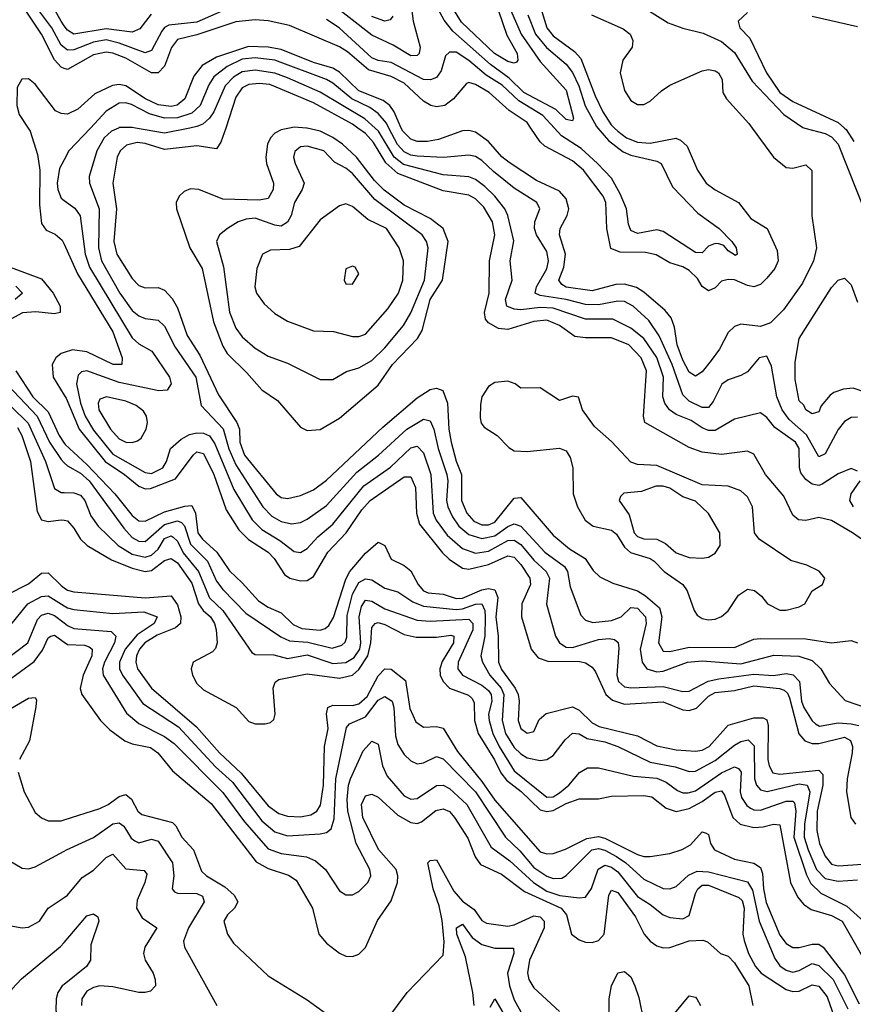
# Model space of a CAD drawing. Header units: inches. Extents: x 884549 to 1028252, y 526810 to 653624.
# Tile 510 of 656: x 949862 to 952437, y 597293 to 600335. Entities that reach past the tile are written whole.
import ezdxf

# ---------------------------------------------------------------- set-up
doc = ezdxf.new("R2010")
doc.units = ezdxf.units.IN
doc.header["$MEASUREMENT"] = 0
for name, color, linetype in [('A9549', 7, 'Continuous'), ('A9559', 7, 'Continuous'), ('A9640', 7, 'Continuous'), ('A9650', 7, 'Continuous')]:
    doc.layers.add(name, color=color, linetype=linetype)

msp = doc.modelspace()

# ---------------------------------------------------------------- linework, layer by layer
at = {"layer": 'A9549', "color": 5}
for points, elevation in [([(949888.6, 600000), (949895.2, 599990), (949917.9, 599917.9), (949925.1, 599870), (949923.1, 599763.1), (949930, 599705.2), (949944.5, 599684.5), (949971.9, 599671.9), (949994, 599654), (950000, 599640.8)], 2520), ([(950000, 599902.2), (949985.5, 599874.5), (949978.2, 599830), (949979.9, 599810), (949990, 599783.7), (950000, 599776.3)], 2540), ([(949816.4, 599576.4), (949930, 599534.2), (949965.9, 599490), (949987.5, 599450), (949987.4, 599430), (949970, 599425.6), (949912.3, 599432.3), (949871.2, 599428.8), (949835.3, 599410)], 2480), ([(949850, 599511.6), (949871.6, 599490), (949848.8, 599470)], 2460), ([(950000, 599306.8), (949990, 599303.7), (949974, 599290), (949963.1, 599270), (949965.4, 599230), (950000, 599175.3)], 2520), ([(949850.3, 599250), (949903.4, 599170), (949950, 599122.9), (949984.2, 599050), (950000, 599027)], 2480), ([(949825.3, 599205.3), (949916.6, 599110), (949954.5, 599030), (949990, 598976.3), (950000, 598966.3)], 2460), ([(949784.1, 599190), (949888.5, 599088.5), (949941.9, 598970), (949970, 598886.6), (949990, 598874.4), (950000, 598874.1)], 2440), ([(949855.4, 599075.4), (949868.8, 599050), (949896.3, 598970), (949916, 598816), (949929.6, 598789.6), (949950, 598784.2), (949990, 598790.1), (950000, 598788.7)], 2420), ([(949822.3, 598557.7), (949890, 598592.4), (949930, 598624.7), (949950, 598626.3), (949990, 598587.3), (950000, 598580.1)], 2380), ([(949834.8, 598465.2), (949887.6, 598530), (949930, 598553.1), (949950, 598554.8), (950000, 598524.4)], 2360), ([(949780.6, 598330), (949887.5, 598410), (949917.7, 598482.3), (949930, 598495.8), (949950, 598501.7), (949970, 598494.7), (950000, 598471.6)], 2340), ([(949822.6, 598290), (949907.3, 598352.7), (949933.2, 598386.8), (949950, 598425.3), (949958.7, 598430), (949970, 598434), (950000, 598412.4)], 2320), ([(949810, 598192.9), (949890, 598238.9), (949910, 598241.2), (949913.9, 598233.9), (949912.4, 598212.4), (949892.4, 598107.6), (949861.4, 598050)], 2280), ([(949857.7, 598010), (949875.8, 597950), (949910, 597886.3), (949930, 597868.9), (949950, 597860.2), (949990, 597860.5), (950000, 597863.6)], 2280), ([(949830, 597737.3), (949870, 597713.6), (949890, 597712.3), (949910, 597717.7), (950000, 597766.5)], 2260), ([(949830, 597537.1), (949870, 597529.2), (949890, 597531.9), (949923.1, 597550), (949950.8, 597590), (950000, 597623.3)], 2240), ([(949812.5, 597250), (949820.5, 597299.5), (949839.1, 597340.9), (949868.5, 597371.5), (949988.6, 597471.4), (950000, 597484.7)], 2220), ([(950000, 597354.9), (949993.9, 597350), (949980.2, 597330), (949974.6, 597310), (949974.5, 597274.5), (949981.7, 597250), (950000, 597220.6)], 2220)]:
    msp.add_lwpolyline(points, dxfattribs=dict(at, elevation=elevation))
at = {"layer": 'A9559', "color": 5}
for points, elevation in [([(950080.6, 600000), (950014.5, 599930), (950000, 599902.2)], 2540), ([(950167.4, 600000), (950145.7, 599990), (950123, 599970), (950101.1, 599930), (950077.4, 599850), (950078.5, 599830), (950107.8, 599750), (950105.5, 599630), (950115.3, 599590), (950172.2, 599490), (950210, 599436.7), (950230, 599419.6), (950250, 599411.9), (950290, 599406.2), (950310, 599387.5), (950342.9, 599322.9), (950406.4, 599230), (950423.3, 599143.3), (950491, 599071), (950508.8, 599008.8), (950530, 598959.5), (950613.6, 598830), (950640.9, 598800.9), (950670, 598784.3), (950702.3, 598777.7), (950730, 598782), (950750, 598792.1), (950810, 598834.1), (950903.2, 598936.8), (950970.9, 598989.1), (951058, 599070), (951110, 599100.5), (951130, 599095.8), (951141.5, 599070), (951155, 599010), (951181.3, 598930), (951184.6, 598910), (951180.6, 598850), (951184.6, 598830), (951198.8, 598798.8), (951218.7, 598770), (951250, 598744.1), (951290, 598732.1), (951330, 598740.7), (951370, 598768.8), (951390, 598777.3), (951410, 598770.1), (951484.7, 598690), (951545.4, 598645.4), (951554.6, 598630), (951562.8, 598582.8), (951595, 598495), (951610, 598480.2), (951632.2, 598472.2), (951690, 598478.7), (951720.2, 598490), (951750, 598518.5), (951770, 598517.2), (951795.1, 598490), (951797.1, 598470), (951778.4, 598390), (951784.5, 598350), (951799.6, 598330), (951830, 598320.5), (951850, 598322.7), (951925.1, 598350), (951970, 598354.2), (952090, 598345.5), (952191.8, 598371.8), (952269.1, 598369.1), (952310, 598355.6), (952336.9, 598330), (952363.8, 598283.8), (952411.6, 598231.6), (952490, 598205.1)], 2560), ([(950498.6, 600000), (950484.1, 599955.9), (950470, 599936.1), (950410, 599945.3), (950310, 599933.9), (950250, 599952.1), (950225.1, 599954.9), (950192.6, 599947.4), (950172.8, 599930), (950163.2, 599910), (950150.4, 599830), (950161.2, 599750), (950152.7, 599650), (950162.3, 599610), (950210, 599535.5), (950230, 599514), (950250, 599506.9), (950290, 599507.8), (950310, 599499.2), (950333.7, 599473.7), (950350, 599445), (950379.4, 599359.4), (950418.3, 599298.3), (950476.4, 599176.4), (950533.5, 599090), (950540.8, 599070), (950542.6, 599030), (950556.8, 598990), (950654.5, 598870), (950670, 598859), (950690, 598855.2), (950730, 598864.5), (950770, 598882.5), (950810, 598912), (950984.1, 599075.9), (951090, 599166.5), (951130, 599191.9), (951150, 599196.5), (951169.2, 599189.2), (951183.9, 599150), (951187.6, 599070), (951195.1, 599030), (951210, 598970.8), (951227.1, 598930), (951226.8, 598850), (951243.2, 598810), (951265.4, 598785.4), (951290, 598774), (951310, 598774), (951330, 598782.8), (951390, 598856.5), (951410, 598858.9), (951510, 598742.5), (951560, 598700), (951608.4, 598670), (951633.4, 598633.4), (951654.2, 598614.2), (951694.1, 598594.1), (951770.1, 598570), (951795.3, 598555.3), (951837.9, 598517.9), (951845.3, 598490), (951835.2, 598410), (951850, 598384.4), (951870, 598383.6), (951930, 598396.7), (952070, 598395.4), (952130, 598421.5), (952150, 598423.5), (952290, 598422.5), (952370, 598410.3), (952430, 598417), (952450, 598410.1)], 2580), ([(950388, 600000), (950310, 599984), (950220.1, 600000)], 2560), ([(950695.8, 600000), (950670, 599994.7), (950650, 599984), (950636.6, 599970), (950627.7, 599950), (950622.5, 599910), (950625, 599890), (950646.2, 599830), (950645.6, 599810), (950630, 599782.3), (950602.3, 599777.7), (950490, 599780.4), (950416, 599810), (950390, 599812.6), (950370, 599804.4), (950354.6, 599790), (950346.1, 599770), (950346.4, 599750), (950387.4, 599630), (950426.2, 599566.2), (950461.1, 599401.1), (950490, 599326), (950503.3, 599303.3), (950564, 599244), (950610, 599191.4), (950658.5, 599158.5), (950730, 599076.1), (950750, 599065.4), (950790, 599068.4), (950850, 599103.4), (950970, 599205.3), (951013.3, 599270), (951090.6, 599350), (951105, 599375), (951129.8, 599470), (951168.4, 599530), (951185.3, 599650), (951169.9, 599690), (951130, 599720.2), (951050, 599762), (950988.3, 599808.3), (950957.9, 599837.9), (950903.1, 599910), (950859.8, 599950), (950830, 599971.1), (950790, 599990), (950750, 599999.8), (950747.8, 600000)], 2620), ([(952530, 598682.7), (952434.6, 598750), (952370, 598787.9), (952330, 598797.4), (952290, 598787.7), (952267.2, 598790), (952250, 598804.7), (952222.7, 598862.7), (952165.6, 598930), (952130, 598992.9), (952110, 599002.4), (952030, 598992.1), (951970, 598999), (951930, 599013.4), (951793.3, 599090), (951789.1, 599110), (951798.1, 599250), (951781.8, 599290), (951743.7, 599330), (951690, 599351.9), (951610, 599351.8), (951576.5, 599356.5), (951530, 599390.5), (951490, 599406.9), (951450, 599402.1), (951370, 599377.2), (951341.3, 599381.3), (951310, 599398.1), (951301.4, 599410), (951298, 599430), (951312.7, 599490), (951313.8, 599590), (951330.2, 599670), (951322.5, 599710), (951295.4, 599755.4), (951270, 599781.2), (951250, 599792.4), (951170, 599805.7), (951030, 599859.6), (950992.8, 599892.8), (950955.3, 599955.3), (950930, 599982.9), (950906.8, 600000)], 2580), ([(952450, 598939.7), (952430, 598948.7), (952390, 598931.7), (952340.3, 598899.7), (952330, 598896.3), (952310, 598899.9), (952290, 598914.2), (952275.1, 598935.1), (952270.7, 598950), (952269.6, 599010), (952258.5, 599030), (952194.5, 599074.5), (952170, 599105.7), (952150, 599120.3), (952070, 599101.1), (952010, 599065.7), (951990, 599066.2), (951970, 599073.6), (951936.5, 599096.5), (951890, 599114.7), (951869.5, 599129.5), (951854.8, 599150), (951849.1, 599170), (951850.4, 599230), (951830, 599290.8), (951790.2, 599350), (951750, 599381.8), (951694.2, 599410), (951610, 599409.2), (951510, 599443.2), (951470, 599445.2), (951410, 599438.9), (951390, 599440.4), (951367, 599450), (951363.1, 599470), (951383, 599530), (951377.2, 599590), (951388.6, 599651.4), (951369.9, 599730), (951361.1, 599750), (951329.9, 599790), (951299.3, 599819.3), (951270, 599840.7), (951250, 599849.1), (951170, 599855.9), (951047.5, 599887.5), (951018.8, 599910), (950970.4, 599990.4), (950959.9, 600000)], 2560), ([(952450, 599106.7), (952430, 599105.9), (952410, 599094), (952390, 599069.3), (952350, 598993.2), (952330, 598984), (952292, 599052), (952239.2, 599099.2), (952216.9, 599130), (952200.3, 599170), (952184.2, 599264.2), (952170, 599295.8), (952146.5, 599290), (952110, 599247.4), (952090, 599235.2), (952050, 599222.7), (952031, 599209), (952004.5, 599155.5), (951990, 599136.5), (951970, 599137), (951930, 599156.8), (951910, 599175.8), (951877.6, 599270), (951837.8, 599357.8), (951805.4, 599405.4), (951757.3, 599450), (951730, 599463.7), (951710, 599465.4), (951650, 599453.4), (951610, 599454.5), (951550, 599470), (951470, 599482.6), (951453.9, 599490), (951458, 599510), (951490, 599565.4), (951495.4, 599590), (951490, 599618.5), (951458.3, 599670), (951451.9, 599690), (951453.3, 599710), (951469.2, 599750), (951459.1, 599770), (951390, 599814.1), (951325.3, 599865.3), (951290, 599899.3), (951270, 599911.6), (951250, 599916.6), (951170.9, 599909.1), (951090, 599912.7), (951070, 599916.5), (951050, 599926.8), (951028.9, 599948.9), (951002.7, 600000)], 2540), ([(952124.1, 600000), (952190, 599910.1), (952230, 599877.9), (952250, 599876), (952290, 599886.1), (952309.2, 599869.2), (952308.9, 599728.9), (952323.3, 599630), (952314.2, 599590), (952279.6, 599520.4), (952221.7, 599438.3), (952181.2, 599398.8), (952150, 599386.7), (952090, 599394.6), (952070, 599387.3), (952050, 599368.4), (952023.2, 599316.8), (951998.3, 599281.7), (951970, 599247.2), (951950, 599233.4), (951930, 599246.2), (951910, 599283.2), (951893.1, 599330), (951884.6, 599384.6), (951874.1, 599414.1), (951856, 599436), (951790, 599493.2), (951767.4, 599507.4), (951730, 599518.2), (951703.2, 599516.8), (951630, 599497.1), (951550, 599508.4), (951536.5, 599516.5), (951527.9, 599530), (951542.9, 599570), (951548.2, 599610), (951529.1, 599670), (951532, 599690), (951553.1, 599730), (951558.1, 599750), (951550, 599781.2), (951530, 599805.2), (951458.1, 599838.1), (951373.7, 599893.7), (951351.5, 599911.5), (951310, 599958.1), (951270, 599987.5), (951250, 599992.7), (951230, 599991.1), (951155.6, 599964.4), (951121.8, 599958.2), (951090, 599958.6), (951070, 599965.4), (951045.2, 599990), (951040.9, 600000)], 2520), ([(951699.8, 600000), (951710, 599990.4), (951736.2, 599970), (951770, 599955.9), (951810, 599953.4), (951889.2, 599969.2), (951903, 599963), (951924.2, 599944.2), (951955.7, 599870), (951982.3, 599830), (952010, 599808.8), (952082.3, 599770), (952120.8, 599720.8), (952170.7, 599690), (952201.9, 599621.9), (952205.2, 599590), (952194.1, 599565.9), (952170, 599536.2), (952150, 599517.1), (952130, 599509.9), (952110, 599513.8), (952070, 599531), (952050, 599532.6), (952030, 599527.1), (952010, 599506.7), (951990, 599496.7), (951970, 599511), (951955.3, 599535.3), (951930, 599559.6), (951910, 599570.9), (951870, 599583.8), (951828.2, 599608.2), (951795.2, 599615.2), (951716.8, 599616.8), (951687.9, 599627.9), (951676, 599690), (951672.7, 599770), (951664.3, 599790), (951603.7, 599870), (951570, 599898.9), (951484, 599944), (951470, 599957.6), (951441.4, 600000)], 2480), ([(951648, 600000), (951681.1, 599961.1), (951726.3, 599926.3), (951750, 599916.6), (951830, 599898.1), (951844, 599890), (951878.7, 599818.7), (951956.6, 599736.6), (952022.2, 599690), (952062, 599650), (952074.9, 599630), (952078, 599610), (952073.5, 599606.5), (952050, 599620.5), (952037.3, 599637.3), (952022, 599642), (952010, 599643.4), (951990, 599635), (951970, 599614), (951950, 599615.8), (951850, 599680.1), (951830, 599685.1), (951770, 599674.7), (951750, 599683.8), (951742.7, 599702.7), (951736.1, 599750), (951717.2, 599797.2), (951690, 599845.3), (951647.4, 599890), (951596.8, 599936.8), (951536.1, 599976.1), (951513.8, 600000)], 2460), ([(952287.3, 600000), (952350, 599983.1), (952370, 599972.7), (952390, 599950.1), (952475.4, 599735.4)], 2540), ([(952409.4, 600000), (952415, 599995), (952438.5, 599958.5)], 2560), ([(950000, 599776.3), (950032.3, 599752.3), (950049.1, 599729.1), (950064.9, 599610), (950078, 599570), (950210, 599352.2), (950230, 599333.6), (950270.9, 599310.9), (950324.7, 599230), (950330.1, 599210), (950317.7, 599190), (950292, 599188), (950170, 599213.9), (950070.1, 599249.9), (950053.5, 599246.5), (950043.1, 599236.9), (950038.3, 599210), (950049.8, 599150), (950064.2, 599110), (950090, 599066.9), (950150, 598992.2), (950250, 598935.8), (950270, 598933.2), (950304.3, 598950), (950316, 598970), (950328.3, 599010), (950361.1, 599038.9), (950387, 599053), (950410, 599058.5), (950430, 599057.4), (950448.9, 599048.9), (950465, 599025), (950523.7, 598883.7), (950580.5, 598790), (950610, 598760.4), (950666.2, 598726.2), (950710, 598692), (950730, 598688.6), (950750, 598700.9), (950783.2, 598736.8), (950830, 598776.9), (950925.7, 598894.3), (951007.7, 598952.3), (951070, 599012.1), (951090, 599017.8), (951110, 598997), (951132.4, 598930), (951139.8, 598810), (951148.8, 598788.8), (951182.6, 598742.6), (951230, 598700.9), (951270, 598687.3), (951310, 598693.4), (951370, 598726.3), (951390, 598727.2), (951410, 598713.8), (951450, 598664.7), (951488.3, 598630), (951499.1, 598610), (951489.2, 598529.2), (951517.6, 598430), (951529.3, 598410), (951550, 598396.5), (951570, 598395.4), (951650, 598419.7), (951683.4, 598423.4), (951699.7, 598419.7), (951711.2, 598411.2), (951713.1, 598393.1), (951706.3, 598310), (951711.3, 598290), (951730, 598274.4), (951751.2, 598271.2), (951850, 598275.2), (951910, 598259.5), (951930, 598261), (951988.9, 598291.1), (952021.4, 598298.6), (952130, 598313.2), (952190, 598308.7), (952230, 598314.9), (952251.1, 598311.1), (952270.3, 598290), (952276.6, 598230), (952284.1, 598210), (952310, 598168.6), (952319.9, 598159.9), (952332.1, 598152.1), (952390, 598162.5), (952430, 598160), (952454.2, 598154.2)], 2540), ([(950000, 599640.8), (950040.8, 599550), (950149.8, 599370), (950178.7, 599290), (950178, 599270), (950150.8, 599269.2), (950070, 599309.2), (950025.3, 599314.7), (950000, 599306.8)], 2520), ([(952481.5, 599181.5), (952436.1, 599196.1), (952406.7, 599193.3), (952376.5, 599183.5), (952365.1, 599174.9), (952338, 599142), (952330, 599122.9), (952310, 599117.6), (952289.8, 599130), (952283.7, 599143.7), (952270, 599157), (952256.9, 599223.1), (952256.9, 599276.9), (952269.8, 599349.8), (952370, 599507.3), (952390, 599530.3), (952410, 599535.8), (952430, 599515.5), (952450, 599462)], 2520), ([(950000, 599175.3), (950005.9, 599165.9), (950046.4, 599070), (950126.8, 598970), (950186.3, 598930), (950230, 598894.1), (950250, 598885.5), (950266.9, 598886.9), (950343.5, 598916.5), (950398.3, 598990), (950410, 599000.1), (950430, 598994.9), (950462.2, 598930), (950500.6, 598820.6), (950539.1, 598759.1), (950568.9, 598728.9), (950630, 598689.7), (950648.3, 598670), (950680.6, 598620.6), (950696.5, 598610), (950730, 598601.7), (950750, 598602.7), (950770, 598614.5), (950813.7, 598690), (950870.5, 598750), (950919, 598821), (950945.3, 598850), (951050, 598922.2), (951070, 598922.6), (951084.8, 598890), (951088.3, 598810), (951096.8, 598776.8), (951168.1, 598688.1), (951188.7, 598668.7), (951230, 598640.8), (951250, 598637.2), (951310, 598651.5), (951370, 598678.5), (951390, 598674.7), (951410, 598652.1), (951437.6, 598610), (951439.6, 598590), (951413.1, 598530), (951411.9, 598490), (951441.6, 598390), (951463.9, 598363.9), (951493, 598353), (951592, 598352), (951610, 598348.2), (951630, 598335.1), (951640.8, 598320.8), (951672.8, 598250), (951693.1, 598233.1), (951730, 598220), (951850, 598227.9), (951910, 598203), (951930, 598200.5), (951952.4, 598207.6), (951990, 598245.2), (952010, 598256.6), (952070, 598262.8), (952130, 598276.6), (952209.1, 598269.1), (952223.8, 598263.8), (952234.1, 598254.1), (952239.9, 598239.9), (952269, 598129), (952286.9, 598106.9), (952310, 598098.9), (952330, 598098.8), (952410, 598118), (952428.3, 598108.3), (952434, 598090), (952433.4, 598070), (952417.9, 597990), (952416, 597950), (952429.7, 597870), (952443.6, 597850)], 2520), ([(950000, 599027), (950002.9, 599022.9), (950070, 598960.4), (950156.3, 598870), (950210, 598802.9), (950230, 598787.2), (950250, 598785.8), (950310, 598814.3), (950372.1, 598832.1), (950393.8, 598833.8), (950404.9, 598810), (950413.1, 598750), (950426.8, 598730), (950471.1, 598690), (950510, 598631.8), (950550, 598595.7), (950599.6, 598539.6), (950630, 598520.1), (950670, 598502.9), (950706.5, 598466.5), (950733.7, 598453.7), (950790.5, 598449.5), (950806, 598454), (950816.7, 598463.3), (950831.7, 598488.3), (950870, 598606.3), (950881.7, 598630), (950930, 598687.2), (950970, 598720.8), (950990, 598710.2), (951010, 598668.4), (951050, 598648.8), (951070, 598632.7), (951092.6, 598590), (951110, 598570.1), (951124.1, 598564.1), (951170, 598559.7), (951210, 598547.3), (951230, 598547.5), (951290, 598573.7), (951310, 598577.7), (951330, 598573.9), (951339.5, 598550), (951332.4, 598490), (951339.9, 598430), (951341.2, 598350), (951350, 598327.3), (951393, 598270), (951401.5, 598250), (951404.8, 598230), (951401.6, 598170), (951410, 598145.2), (951430, 598130.8), (951450, 598136.5), (951466.8, 598173.2), (951488, 598192), (951570, 598211.8), (951590, 598201.4), (951630, 598162.6), (951651.6, 598151.6), (951770, 598122.7), (951830, 598091.3), (951890, 598079.8), (951950, 598075), (951970, 598078.6), (951991.8, 598090), (952050, 598155.5), (952130, 598178.7), (952158.2, 598178.2), (952170, 598171.8), (952174.2, 598154.2), (952173.4, 598050), (952176.7, 598030), (952188.3, 598008.3), (952210, 598003.7), (952330, 598016.5), (952342.8, 598002.8), (952342.5, 597970), (952325.5, 597890), (952324, 597830), (952332.2, 597790), (952350, 597750.8), (952370, 597726.6), (952390, 597721), (952465.8, 597725.8)], 2480), ([(950000, 598966.3), (950010, 598956.4), (950050, 598933.6), (950077.3, 598910), (950183.9, 598763.9), (950210, 598734.8), (950230, 598723.7), (950250, 598723.2), (950310, 598775.2), (950350, 598786.9), (950361.7, 598781.7), (950371.2, 598771.2), (950390, 598714.4), (950442.2, 598662.2), (950470, 598599.9), (950490, 598574.5), (950561.1, 598501.1), (950668.6, 598428.6), (950696.1, 598416.1), (950752.4, 598412.4), (950827, 598393), (950857.7, 598402.3), (950868.1, 598411.9), (950872.5, 598427.5), (950874.1, 598494.1), (950890, 598560.6), (950910, 598595.8), (950930, 598607.8), (950950, 598604.9), (950990, 598579.1), (951030, 598567.2), (951076.4, 598536.4), (951110, 598523.3), (951210, 598513), (951230, 598514.7), (951270, 598529.6), (951290, 598530.1), (951299.4, 598510), (951300.1, 598490), (951299, 598430), (951286.8, 598370), (951291.5, 598350), (951314, 598310), (951349, 598270), (951357.6, 598250), (951352.7, 598170), (951362.9, 598130), (951390, 598086.9), (951410, 598066.5), (951430, 598054.2), (951470, 598046), (951490.8, 598049.2), (951510, 598062.2), (951547.4, 598110), (951570, 598131.2), (951590, 598129.2), (951614.7, 598114.7), (951670, 598104.3), (951710.1, 598090), (951810, 598041.1), (951886.4, 598026.4), (951930, 598012.4), (951950, 598013), (952010, 598046.1), (952070, 598093.5), (952090, 598105.3), (952111.9, 598110), (952131.2, 598091.2), (952131.9, 597990), (952137.5, 597970), (952150, 597956.1), (952170.9, 597950.9), (952270, 597974), (952294.2, 597970), (952302.2, 597950), (952285.9, 597850), (952285, 597810), (952297.1, 597770), (952323.3, 597710), (952350, 597681.9), (952390, 597674.2), (952450, 597677.5)], 2460), ([(952437, 598830), (952426.7, 598850), (952430.8, 598870), (952457.6, 598910)], 2560), ([(950000, 598874.1), (950030, 598873.3), (950050, 598865.6), (950063.3, 598850), (950082.4, 598802.4), (950104.7, 598770), (950167, 598710), (950210, 598683.3), (950250, 598674.2), (950270, 598680.9), (950290, 598699), (950310, 598732.4), (950330, 598740.6), (950336.6, 598736.6), (950350, 598723.8), (950367.7, 598687.7), (950414.8, 598630), (950448.9, 598548.9), (950489.6, 598509.6), (950579.8, 598379.8), (950590, 598374.1), (950647.2, 598372.8), (950690, 598361.3), (950750, 598372.9), (950830, 598346.3), (950870, 598349.4), (950895.1, 598364.9), (950912.6, 598390), (950915.7, 598410), (950910.4, 598490), (950918, 598522), (950930, 598541.5), (950950, 598538.8), (950990, 598514.9), (951090, 598480.1), (951130, 598477.3), (951250, 598482.9), (951261.8, 598470), (951262.2, 598450), (951216.6, 598350), (951216, 598330), (951230, 598309.7), (951290, 598279.1), (951310, 598262.8), (951318.3, 598250), (951320.2, 598230), (951310.7, 598190), (951312.1, 598170), (951323.4, 598130), (951343.1, 598090), (951390, 598014.1), (951490, 597933), (951510, 597934.5), (951530, 597946.4), (951558.6, 597970), (951591, 598009), (951616.2, 598023.8), (951650, 598023.3), (951757.7, 597997.7), (951830, 597992), (951859, 597979), (951893.5, 597953.5), (951910, 597946.6), (951926.4, 597946.4), (951950, 597952.8), (952030, 598008.8), (952070, 598026.9), (952081.9, 598021.9), (952090.4, 598010.4), (952087.2, 597950), (952091.7, 597931.7), (952107.7, 597907.7), (952119.3, 597899.3), (952130, 597893.6), (952150, 597892.5), (952230, 597921), (952250, 597920.9), (952255.3, 597915.3), (952259.4, 597890), (952253, 597810), (952292.8, 597692.8), (952306.2, 597666.2), (952336.7, 597636.7), (952416.7, 597596.7), (952470, 597548.3)], 2440), ([(950000, 598788.7), (950010, 598787.2), (950030, 598764.4), (950050, 598729.6), (950071.2, 598710), (950146.1, 598666.1), (950210, 598640.4), (950250, 598630.7), (950270, 598633.7), (950310, 598663.9), (950330, 598670.1), (950350, 598657.4), (950394.1, 598594.1), (950414.4, 598530), (950429.4, 598509.4), (950452, 598490), (950464.2, 598470), (950469, 598450), (950472.1, 598410), (950467.5, 598392.5), (950457.5, 598382.5), (950398.2, 598350), (950391.9, 598330), (950396.4, 598310), (950410, 598284.5), (950430, 598264.7), (950530.5, 598210.5), (950570, 598166.5), (950590, 598159.4), (950620.8, 598159.2), (950636.6, 598163.4), (950647, 598173), (950651.3, 598190), (950645.1, 598270), (950651.6, 598288.4), (950663.1, 598296.9), (950750, 598313.6), (950850, 598300.5), (950890, 598310.1), (950910, 598327), (950937.4, 598370), (950947.3, 598410), (950950, 598456.9), (950960.7, 598470), (950970, 598473), (950990, 598466.6), (951050, 598435.8), (951087.1, 598427.1), (951150, 598427.7), (951194, 598434), (951203.5, 598430), (951202, 598410), (951167.5, 598352.5), (951159.5, 598330), (951160.9, 598310), (951170, 598290.1), (951190.2, 598270.2), (951248.6, 598248.6), (951258.8, 598238.8), (951265.8, 598225.8), (951267.4, 598170), (951278.7, 598130), (951328.6, 598048.6), (951348.2, 598008.2), (951365.7, 597985.7), (951410.8, 597950.8), (951470, 597894.4), (951490, 597888.8), (951510, 597891.8), (951550, 597913.3), (951590, 597927.6), (951650, 597928), (951690, 597936.5), (951790, 597938), (951814.5, 597934.5), (951858.8, 597898.8), (951890, 597889.1), (951930, 597897.9), (951970, 597919.5), (952010, 597948.6), (952030, 597952.5), (952039.6, 597939.6), (952064.8, 597870), (952087.9, 597850), (952130, 597839.7), (952158.5, 597841.5), (952190.1, 597850.1), (952210, 597847.5), (952243.4, 597670), (952264.8, 597624.8), (952282.9, 597602.9), (952306.3, 597586.3), (952370, 597568), (952402.1, 597550), (952490, 597396.8)], 2420), ([(950000, 598580.1), (950010, 598572.9), (950030, 598567), (950250, 598548.5), (950330, 598555), (950350, 598527.3), (950359.8, 598490), (950358.7, 598470), (950343.9, 598456.1), (950286.7, 598433.3), (950248.6, 598410), (950232, 598390), (950223, 598370), (950220.6, 598350), (950225.9, 598330), (950269.9, 598269.9), (950408.3, 598150), (950479.5, 598070), (950546.9, 598006.9), (950630, 597906.6), (950662.6, 597882.6), (950690, 597874.4), (950730, 597872.8), (950761.8, 597878.2), (950779.6, 597890), (950791.2, 597908.8), (950800.3, 597970), (950803.9, 598090), (950814.7, 598145.3), (950809.7, 598190.3), (950813.7, 598210), (950830, 598217.6), (950890, 598215.8), (950910, 598221.5), (950935.5, 598244.5), (950970, 598307.8), (950990, 598329.7), (951010, 598328.5), (951053.5, 598293.5), (951067.2, 598207.2), (951086, 598166), (951110, 598149.1), (951150, 598151.9), (951170, 598146.1), (951214.4, 598074.4), (951290, 597981.1), (951330, 597923.8), (951470, 597764.6), (951490, 597757.8), (951510, 597758.9), (951547.6, 597772.4), (951614.2, 597805.8), (951650, 597811.6), (951670, 597806.8), (951770, 597756.1), (951790, 597749.7), (951810, 597749.6), (951870, 597759.3), (951908.2, 597771.8), (951933.8, 597786.2), (951970, 597826.5), (951982.3, 597822.3), (951990, 597818), (951996.3, 597790), (952008.4, 597770), (952070, 597741.8), (952130, 597729.8), (952150, 597716.3), (952156.9, 597696.9), (952159.4, 597650), (952168.1, 597608.1), (952210, 597506.7), (952230, 597481.4), (952250, 597469.3), (952270, 597468.4), (952310, 597479.2), (952330, 597479.5), (952344.1, 597470), (952410, 597384.6), (952454.6, 597294.6)], 2380), ([(950000, 598524.4), (950010, 598518.3), (950030, 598512.6), (950150, 598500.2), (950245.4, 598505.4), (950287.3, 598490), (950278.1, 598470), (950225.1, 598434.9), (950187.7, 598390), (950170.5, 598350), (950170.9, 598330), (950179.8, 598310), (950242.8, 598222.8), (950352.6, 598150), (950467.1, 598027.1), (950519.4, 597979.4), (950610, 597860.2), (950650, 597826.1), (950690, 597813.5), (950790, 597819.5), (950810, 597824.2), (950824.5, 597835.5), (950833.9, 597866.1), (950838.3, 597990), (950871.4, 598148.6), (950880.7, 598159.3), (950930, 598181.3), (950970, 598233), (950990, 598244.6), (951013.1, 598230), (951018.4, 598210), (951023, 598123), (951030, 598096.2), (951050, 598065.4), (951070, 598045), (951090, 598035.7), (951110, 598038.9), (951150, 598058.7), (951170, 598051.9), (951270.3, 597950), (951362.3, 597810), (951407.2, 597767.2), (951450, 597716.3), (951490, 597689.5), (951510, 597681.8), (951536.7, 597683.3), (951550, 597690.7), (951629.6, 597770), (951650, 597774.5), (951670, 597769.6), (951705.1, 597750), (951734.9, 597730), (951790, 597679.5), (951850, 597651.5), (951870, 597650.1), (951890, 597657), (951927.8, 597692.2), (951955.2, 597704.8), (951990, 597702.8), (952110, 597672), (952125.8, 597645.8), (952146.4, 597550), (952194.7, 597434.7), (952210, 597412.5), (952230, 597399.2), (952250, 597392.7), (952270, 597397.9), (952310, 597418.9), (952330, 597413), (952375.1, 597370), (952419.5, 597279.5)], 2360), ([(950000, 598471.6), (950010, 598463.9), (950030, 598454.1), (950144.8, 598444.8), (950159.7, 598430), (950154.8, 598410), (950124.5, 598350), (950118.3, 598330), (950119.9, 598310), (950192.7, 598192.7), (950230, 598160.8), (950310, 598120.9), (950339.2, 598099.2), (950490, 597947.1), (950556.8, 597856.8), (950630, 597773.1), (950670, 597759.2), (950748.4, 597748.4), (950776.3, 597736.3), (950807, 597710), (950850, 597643.8), (950870, 597631.1), (950890, 597631.8), (950910, 597642), (950937.4, 597670), (950946.5, 597690), (950944.2, 597710), (950901.9, 597790), (950875.8, 597890), (950874, 597926), (950877.5, 597970), (950883.6, 597990), (950923.5, 598076.5), (950950, 598105.9), (950970, 598096.5), (950983.4, 598030), (950997.6, 597997.6), (951050, 597937.3), (951070, 597926.6), (951090, 597928.7), (951150, 597968.8), (951170, 597970.1), (951190, 597959.7), (951242.9, 597910), (951318.4, 597778.4), (951376, 597736), (951449.3, 597669.3), (951490, 597643.2), (951530.9, 597629.1), (951590, 597622.1), (951610, 597623.9), (951628.8, 597651.2), (951649.3, 597710.7), (951670, 597723.3), (951690, 597717.3), (951710, 597702.7), (951770, 597626.4), (951810, 597602.1), (951849.8, 597569.8), (951870, 597561.5), (951910, 597557.7), (951930, 597567.3), (951950, 597636), (951957.2, 597650), (951970, 597661.3), (951990, 597661.5), (952083.6, 597623.6), (952093.6, 597613.6), (952099.5, 597590), (952096.2, 597510), (952099.9, 597490), (952112.9, 597450), (952134.9, 597410), (952152.6, 597390), (952230, 597339.4), (952250, 597332.5), (952270, 597333.9), (952310, 597353), (952330, 597349.7), (952356.2, 597316.2), (952393.3, 597210)], 2340), ([(950000, 598412.4), (950010, 598405.2), (950062.2, 598402.2), (950077.3, 598397.3), (950086.5, 598390), (950085, 598370), (950058.9, 598310), (950049.2, 598269.2), (950054.4, 598250), (950112.5, 598170), (950141.3, 598141.3), (950187.4, 598107.4), (950210, 598097.8), (950266.2, 598086.2), (950289.2, 598070), (950334.8, 598014.8), (950453.8, 597913.8), (950593.2, 597733.2), (950630, 597712.6), (950692.5, 597692.5), (950716.7, 597676.7), (950766.7, 597590), (950786.6, 597510), (950810, 597482.6), (950850, 597451.5), (950870, 597442), (950890, 597440.7), (950910, 597448.1), (950930, 597469.1), (950967.9, 597552.1), (951010, 597612.8), (951029.6, 597670), (951030.5, 597690), (951024.6, 597710), (950971, 597771), (950922.5, 597870), (950917.8, 597910), (950930, 597937.2), (950950, 597942.8), (950970, 597933.1), (951030, 597877.4), (951070, 597854.6), (951090, 597851.7), (951103, 597857), (951147.6, 597892.4), (951170, 597897), (951190, 597888.6), (951205.1, 597870), (951246.1, 597806.1), (951268.7, 597748.7), (951285.6, 597725.6), (951350, 597695.1), (951421.8, 597641.8), (951534.9, 597590), (951551.2, 597570), (951566.7, 597510), (951590, 597492.9), (951610, 597485), (951630, 597484.1), (951650, 597490.8), (951667.5, 597510), (951681.9, 597630), (951690, 597646.3), (951710, 597638.2), (951763.9, 597563.9), (951791.4, 597510), (951810, 597487.9), (951830, 597474.3), (951850, 597467.9), (951870, 597469.2), (951930, 597489.3), (951971.8, 597491.8), (951986.4, 597486.4), (952026.4, 597450), (952050, 597442.2), (952070, 597421.2), (952114.6, 597350), (952126.4, 597290)], 2320), ([(950000, 597863.6), (950110, 597898.2), (950135.9, 597910), (950170, 597935.5), (950190, 597941.9), (950207.3, 597927.3), (950227.5, 597890), (950240.1, 597880.1), (950334.4, 597854.4), (950345, 597845), (950363.6, 597810), (950399.2, 597770), (950424.4, 597704.4), (950439.8, 597690), (950496.2, 597656.2), (950524.3, 597630), (950536.6, 597610), (950526.3, 597590), (950503.9, 597570), (950492.5, 597550), (950504.3, 597510), (950522.5, 597482.5), (950630, 597381.7), (950750, 597306.8), (950810, 597263.8)], 2280), ([(950000, 597766.5), (950006.5, 597770), (950090, 597808.1), (950150, 597851.2), (950170, 597854.1), (950183.9, 597843.9), (950206.5, 597806.5), (950217.8, 597797.8), (950230, 597792.5), (950270, 597803.1), (950290, 597797.3), (950334.8, 597730), (950338.5, 597690), (950333.6, 597650), (950340.6, 597640.6), (950350, 597636.5), (950410, 597635.4), (950426.9, 597626.9), (950431.8, 597610), (950383.8, 597530), (950368.1, 597488.1), (950371.6, 597470), (950471.4, 597290)], 2260), ([(950000, 597623.3), (950009.8, 597630), (950055.3, 597684.7), (950090, 597707.3), (950130, 597747.2), (950150, 597756.6), (950190, 597712.2), (950247.1, 597707.1), (950254.9, 597694.9), (950249.1, 597670), (950224.9, 597615.1), (950223.4, 597590), (950240.3, 597560.3), (950285.5, 597530), (950248.7, 597470), (950244.3, 597450), (950250.2, 597430), (950274.2, 597390), (950281.2, 597370), (950282, 597350), (950266.2, 597333.8), (950250, 597329.3), (950230, 597329.5), (950150, 597347.3), (950110, 597349.9), (950090, 597345.5), (950070, 597334.2), (950054.6, 597310), (950053.4, 597290)], 2240), ([(950999.5, 597250), (951059, 597330), (951170, 597445.3), (951173.8, 597486.2), (951167.6, 597552.4), (951157.8, 597597.8), (951139.6, 597650), (951123.4, 597730), (951130, 597738), (951150, 597740.1), (951202.8, 597642.8), (951230, 597612.3), (951265.7, 597585.7), (951290, 597552.3), (951303.6, 597543.6), (951370, 597534.3), (951390, 597539), (951450, 597566.6), (951470, 597563.1), (951482.6, 597550), (951481.7, 597530), (951436.5, 597430), (951430.5, 597390.5), (951434.9, 597370), (951450, 597344.6), (951530, 597270.8)], 2280), ([(950000, 597484.7), (950070, 597566.7), (950090, 597572.3), (950103.4, 597563.4), (950107.2, 597550), (950082.6, 597477.4), (950080.8, 597430), (950068.9, 597410), (950000, 597354.9)], 2220), ([(951265.5, 597290), (951261.4, 597330), (951239.5, 597439.5), (951212.1, 597510), (951211.6, 597530), (951230, 597541.2), (951259.9, 597499.9), (951290, 597477.8), (951330, 597466.9), (951387, 597467), (951388.5, 597450), (951369, 597390), (951375, 597350), (951390, 597306.8), (951410, 597270.1)], 2260), ([(951681.8, 597230), (951683.3, 597310), (951690, 597350), (951709.8, 597390.2), (951730, 597394.8), (951750, 597378.3), (951762.7, 597350), (951774.6, 597314.6), (951790, 597238.6)], 2280), ([(951880.7, 597259.3), (951930, 597319.6), (951950, 597315.2), (951953.9, 597310), (951964.8, 597290)], 2280), ([(951315, 597285), (951330, 597310.2), (951403.8, 597183.8)], 2240)]:
    msp.add_lwpolyline(points, dxfattribs=dict(at, elevation=elevation))
for points, elevation in [([(950750, 599944.5), (950730, 599941.5), (950712, 599928), (950708.4, 599910), (950713.1, 599890), (950740.8, 599830), (950735, 599810), (950711.4, 599770), (950701.2, 599730), (950690, 599708.8), (950670, 599697.3), (950650, 599699.9), (950590, 599721.6), (950561.9, 599718.1), (950536.9, 599710), (950503.9, 599690), (950479.1, 599670), (950470.2, 599649.8), (950491.4, 599571.4), (950510.8, 599430.8), (950530, 599381.6), (950550, 599355), (950590, 599320.1), (950630, 599295.8), (950690, 599273.4), (950790, 599223.2), (950830, 599223.2), (950871.7, 599248.3), (950910, 599259.4), (950950, 599282.3), (950990, 599320.7), (951048.1, 599390), (951070, 599429.5), (951113, 599530), (951123.7, 599630), (951118.5, 599650), (951105.6, 599670), (950959.6, 599779.6), (950890, 599859.2), (950870, 599876.2), (950834.5, 599894.5), (950801.8, 599930)], 2640), ([(950870, 599766), (950850, 599759.5), (950790, 599716), (950726, 599634), (950695.5, 599624.5), (950637, 599623), (950612.3, 599610), (950594.3, 599565.7), (950588.4, 599510), (950594.2, 599490), (950617.2, 599457.2), (950650, 599427.1), (950690, 599403.3), (950770, 599373.5), (950831.9, 599371.9), (950890, 599356.1), (950910, 599356), (950930, 599363.4), (950998.9, 599441.1), (951031.8, 599490), (951045.4, 599530), (951048.1, 599590), (951034, 599630), (950995, 599690), (950937.3, 599717.3), (950890, 599757.7)], 2660), ([(950890, 599573.5), (950870, 599565.2), (950864.6, 599530), (950870, 599519.1), (950890, 599517.6), (950909.6, 599550), (950898.4, 599570)], 2680), ([(951370, 599218.5), (951330, 599213.6), (951310, 599201.2), (951290.1, 599170), (951285.6, 599145.6), (951284.7, 599104.7), (951288.1, 599088.1), (951296.5, 599076.5), (951336.9, 599050), (951373, 599013), (951390, 599003.4), (951430, 599000.9), (951530, 599011.4), (951550, 599002.6), (951562.8, 598982.8), (951570.5, 598950.5), (951571.8, 598870), (951585.3, 598830), (951609, 598789), (951633.9, 598770), (951690, 598758.1), (951705.3, 598745.3), (951730, 598705.3), (951748.9, 598688.9), (951810, 598670.4), (951821.8, 598661.8), (951852.9, 598630), (951910.4, 598590.4), (951924.3, 598570), (951945, 598510), (951955.2, 598495.2), (951970, 598484.8), (951990, 598480.8), (952010, 598483), (952030, 598491.1), (952050, 598508.7), (952082.4, 598557.6), (952110, 598575.3), (952131.3, 598571.3), (952153.6, 598553.6), (952172.1, 598530), (952210, 598510.8), (952230, 598510.4), (952270, 598520.6), (952287.7, 598530), (952309.8, 598570), (952341.6, 598590), (952349.1, 598610), (952331.2, 598631.2), (952293.6, 598650), (952244.1, 598664.1), (952146.5, 598730), (952132.2, 598750), (952125.4, 598830), (952110, 598860.9), (952090, 598879), (952050, 598893.4), (951970, 598898.4), (951830, 598957.5), (951770, 598960.4), (951750, 598968.3), (951690, 599032.2), (951638, 599078), (951600.2, 599130), (951588.5, 599168.5), (951570, 599171.8), (951530, 599158.5), (951470, 599197.1), (951410, 599196.4), (951392.6, 599210)], 2620), ([(950130.1, 599169.9), (950110, 599162.8), (950104.6, 599150), (950106.7, 599130), (950142.8, 599070), (950170, 599040.5), (950190, 599030.1), (950210, 599028.4), (950226.7, 599033.3), (950237.7, 599042.3), (950252.8, 599070), (950257, 599090), (950254.5, 599110), (950245.2, 599125.2), (950222.5, 599142.5), (950190, 599156.1)], 2560), ([(951850, 598894), (951826.7, 598893.3), (951783, 598877), (951728, 598872), (951718.2, 598861.8), (951714.2, 598850), (951744.9, 598804.9), (951760.2, 598750), (951770, 598737.9), (951790, 598730.8), (951830.3, 598730.3), (951856.8, 598716.8), (951890, 598687.5), (951930, 598673.7), (951970, 598671), (951990, 598674.8), (952010, 598686.8), (952026, 598710), (952024.5, 598750), (951990, 598809.3), (951950, 598847.1), (951910, 598861), (951870, 598887.3)], 2640)]:
    msp.add_lwpolyline(points, close=True, dxfattribs=dict(at, elevation=elevation))
at = {"layer": 'A9640', "color": 5}
for points, elevation in [([(950000, 600316), (949990, 600329.6), (949930, 600438)], 2440), ([(950000, 600248.3), (949990, 600256.2), (949962, 600310), (949896.9, 600396.9)], 2460), ([(950000, 600184.1), (949990, 600187.7), (949970, 600210.7), (949930.2, 600290), (949870, 600379.8)], 2480), ([(950000, 600043.8), (949990, 600044.4), (949973.5, 600053.5), (949910, 600135.2), (949890, 600152), (949869.1, 600150.9), (949854.5, 600125.5), (949853.1, 600070), (949861.3, 600041.3), (949888.6, 600000)], 2520)]:
    msp.add_lwpolyline(points, dxfattribs=dict(at, elevation=elevation))
at = {"layer": 'A9650', "color": 5}
for points, elevation in [([(951341.5, 600361.5), (951366.9, 600286.9), (951398.3, 600230), (951400.8, 600210), (951397, 600203), (951390, 600200.5), (951370, 600205.2), (951329.2, 600230), (951226.6, 600326.6), (951150, 600452.2)], 2420), ([(951350.5, 600430), (951410.9, 600290), (951470, 600205.5), (951550, 600117.3), (951572.4, 600030), (951570, 600022.7), (951550, 600026.7), (951517.7, 600057.7), (951419.8, 600110), (951374.2, 600154.2), (951316, 600196), (951199.7, 600299.7), (951173.6, 600333.6), (951130, 600413)], 2440), ([(951067.1, 600410), (951077.2, 600330), (951099.7, 600250), (951096.2, 600230), (951090, 600223.6), (951070, 600223.3), (951015.6, 600255.6), (950950, 600286.5), (950810, 600397.1)], 2440), ([(950510, 600371), (950410, 600327.3), (950322.7, 600317.3), (950309.4, 600310.6), (950300.9, 600299.1), (950270, 600239), (950250, 600232), (950170, 600262.5), (950130, 600272.6), (950090, 600265.7), (950030, 600241.3), (950010, 600240.4), (950000, 600248.3)], 2460), ([(951472.4, 600370), (951490.8, 600310), (951510, 600285.3), (951576, 600236), (951595, 600215), (951639.2, 600099.2), (951663, 600050), (951689.2, 600010), (951699.8, 600000)], 2480), ([(951790.9, 600370.9), (951865.3, 600325.3), (951910, 600308.9), (951973.4, 600293.4), (952030, 600267.4), (952070, 600233.3), (952124.6, 600144.6), (952221.9, 600041.9), (952281.5, 600001.5), (952287.3, 600000)], 2540), ([(952110, 600357.2), (952081, 600330), (952086, 600310), (952117.5, 600277.5), (952169.1, 600170), (952209.8, 600110), (952250, 600081.9), (952390, 600017.6), (952409.4, 600000)], 2560), ([(950268.5, 600351.5), (950233.8, 600306.2), (950210, 600296.4), (950130, 600306.7), (950029.9, 600290), (950010, 600302.5), (950000, 600316)], 2440), ([(951441.4, 600000), (951430, 600016.8), (951374.4, 600054.4), (951312.7, 600110), (951270, 600134.9), (951250, 600140.6), (951242.7, 600137.3), (951202.4, 600090), (951175.1, 600070), (951150, 600065.4), (951132.3, 600070), (951110, 600083.1), (951050, 600138.5), (951010, 600159.1), (950939.6, 600179.6), (950875.3, 600235.3), (950850, 600250.4), (950696.2, 600316.2), (950630, 600331.3), (950590, 600334.6), (950530, 600327.7), (950410, 600288), (950350, 600273.9), (950330.9, 600249.1), (950309.4, 600190.6), (950290, 600170.3), (950270, 600170.8), (950190, 600215.8), (950150, 600231.3), (950130, 600234.2), (950090, 600226.3), (950010, 600180.4), (950000, 600184.1)], 2480), ([(951513.8, 600000), (951478.2, 600038.2), (951404.1, 600084.1), (951352.4, 600132.4), (951303.3, 600163.3), (951250, 600208.9), (951210, 600234.2), (951190, 600234.8), (951177.4, 600222.6), (951163.7, 600176.3), (951150, 600155.9), (951131.1, 600148.9), (951110, 600149.6), (951010, 600202.5), (950970, 600208.8), (950950, 600216.8), (950849.4, 600309.4), (950810, 600335.2)], 2460), ([(951014.8, 600345.2), (951006.2, 600333.8), (950990.4, 600329.6), (950950, 600344.5)], 2420), ([(951431.8, 600350), (951455.4, 600290), (951489.2, 600249.2), (951550, 600197.2), (951570, 600171.3), (951589, 600130), (951608.5, 600068.5), (951644.3, 600004.3), (951648, 600000)], 2460), ([(951628.3, 600350), (951725.9, 600305.9), (951747.3, 600290), (951756.5, 600270), (951753.6, 600250), (951725.5, 600210), (951716.9, 600170), (951730, 600116.3), (951750, 600085.4), (951770, 600073), (951790, 600072.9), (951810, 600082.7), (951844.6, 600115.4), (951870, 600132.4), (951970, 600176.6), (951990, 600181), (952010, 600177.1), (952020.8, 600170), (952031.5, 600150), (952034, 600110), (952045.4, 600090), (952113.9, 600013.9), (952124.1, 600000)], 2520), ([(952450, 600312.6), (952310, 600344)], 2560), ([(951040.9, 600000), (951019.3, 600050), (951005.5, 600070), (950984.8, 600084.8), (950910, 600115.4), (950850, 600172.4), (950830, 600185.2), (950770, 600202.4), (950670, 600242.8), (950630, 600250), (950568.6, 600251.4), (950470, 600218.6), (950426.4, 600193.6), (950399.9, 600160.1), (950372.7, 600090), (950349, 600071), (950330, 600066.4), (950290, 600072.1), (950250.6, 600090.6), (950190, 600130.7), (950170, 600134.7), (950148.7, 600131.3), (950094.2, 600105.8), (950041.7, 600058.3), (950010, 600043.3), (950000, 600043.8)], 2520), ([(951002.7, 600000), (950995, 600015), (950970, 600045.4), (950943.5, 600063.5), (950888.6, 600090), (950830, 600138.6), (950809.8, 600149.8), (950650, 600209.6), (950590, 600217.3), (950550, 600212.4), (950502.8, 600190), (950461.9, 600158.1), (950446.2, 600133.8), (950419.3, 600070), (950394.5, 600045.5), (950350, 600031.2), (950310, 600030.7), (950263.6, 600043.6), (950207.6, 600072.4), (950190, 600078.2), (950170, 600076.9), (950130, 600052.3), (950080.6, 600000)], 2540), ([(950959.9, 600000), (950928.6, 600028.6), (950790.8, 600110.8), (950690, 600154.8), (950650, 600169.6), (950590, 600179), (950550, 600174), (950522.8, 600157.2), (950496.6, 600130), (950462, 600050), (950448.5, 600030), (950428.1, 600011.9), (950410, 600004.5), (950388, 600000)], 2560), ([(950906.8, 600000), (950890, 600012.3), (950770, 600077.4), (950634.5, 600134.5), (950602.4, 600137.6), (950570, 600134.6), (950550, 600124.3), (950530, 600095.7), (950498.6, 600000)], 2580), ([(950220.1, 600000), (950210, 600001.8), (950170, 600001.2), (950167.4, 600000)], 2560), ([(950747.8, 600000), (950710, 600003), (950695.8, 600000)], 2620)]:
    msp.add_lwpolyline(points, dxfattribs=dict(at, elevation=elevation))

doc.saveas('drawing.dxf')
